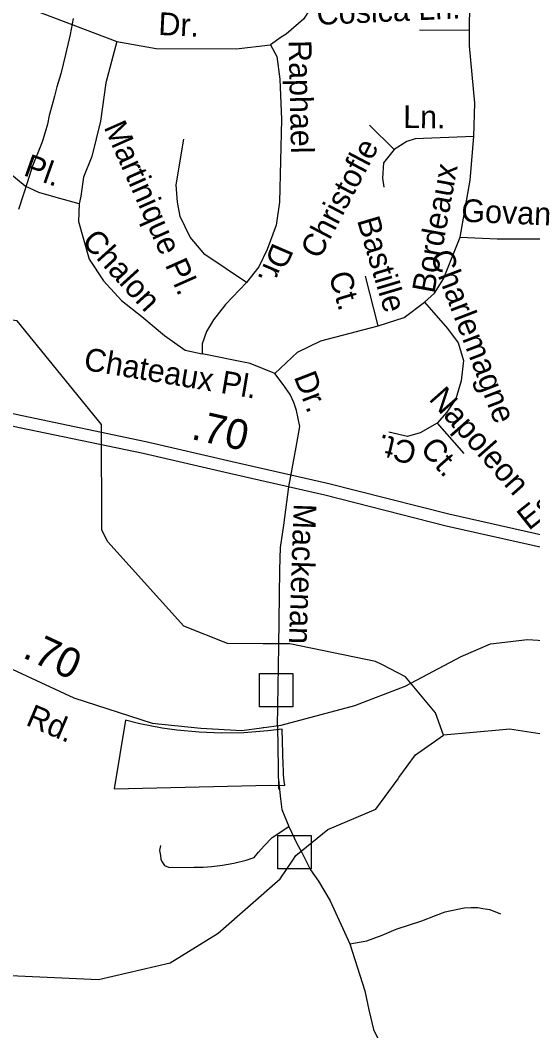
# Model space of a CAD drawing. Extents: x 2001466 to 2224147, y 644118 to 847247.
# Drawn here: x 2055357 to 2057495, y 722594 to 726812 of the extents above; entities that cross this region are included whole.
import ezdxf

# ---------------------------------------------------------------- set-up
doc = ezdxf.new("R2010")
doc.units = 0
for name, color, linetype in [('Exist Boundary Political City Limit New Hole', 7, 'Continuous'), ('Exist Hydrographic Creek Single Shore', 7, 'Continuous'), ('Exist Hydrographic Misc Water Feature', 7, 'Continuous'), ('Exist Road Non-System Structure Non-Sys Other Attributed CELL', 7, 'Continuous'), ('Exist Road Non-System Type 51', 7, 'Continuous'), ('Exist Road Non-System Type 51 Label', 7, 'Continuous'), ('Exist Road Primary US Divided Attributed', 7, 'Continuous'), ('Exist Road Primary US Mileage Hundredths English Label', 7, 'Continuous'), ('Exist Road Secondary Mileage Hundredths English Label', 7, 'Continuous'), ('Exist Road Secondary Type 51 Attributed', 7, 'Continuous'), ('Exist Road Secondary Type 51 Label', 7, 'Continuous'), ('Map Preparation Boundary City Limit Buffer Line', 7, 'Continuous')]:
    doc.layers.add(name, color=color, linetype=linetype)

msp = doc.modelspace()

# ---------------------------------------------------------------- linework, layer by layer
at = {"layer": 'Exist Boundary Political City Limit New Hole'}
msp.add_lwpolyline([(2055796, 723889.8), (2055749.6, 723603.4), (2056399.4, 723619.1), (2056460.2, 723617.4), (2056458.1, 723635.2), (2056455.6, 723662), (2056454.6, 723683.9), (2056454.1, 723700.9), (2056449.4, 723853), (2056389.6, 723845.5), (2056290, 723837.9), (2056196.6, 723836.2), (2056103.2, 723839.9), (2056010.1, 723848.8), (2055948.5, 723857.6), (2055856.6, 723875.2), (2055796, 723889.8)], dxfattribs=at)
at = {"layer": 'Exist Hydrographic Creek Single Shore'}
for p, q in [((2057370.4, 723849.7), (2057122.9, 723828.2)), ((2056933, 723645.8), (2056936.5, 723650.5))]:
    msp.add_line(p, q, dxfattribs=at)
for points in [[(2055710, 724658.1), (2055697, 724684.1), (2055695.9, 725123.8), (2055345.1, 725557.5), (2055012.1, 725600.3), (2054945, 725641.1), (2054786.1, 725808.4), (2054719.1, 725963.9), (2054696, 725990.3)], [(2056370.9, 724209.6), (2056221.9, 724210.7), (2056039, 724283.4), (2055722, 724634.4), (2055710, 724658.1)], [(2056865.1, 724122.2), (2056838.9, 724135.8), (2056481.1, 724208.7), (2056370.9, 724209.6)], [(2057122.9, 723828.2), (2057089.1, 723920.7), (2056964, 724070.9), (2056865.1, 724122.2)], [(2056936.5, 723650.5), (2057006, 723745.3), (2057122.9, 723828.2)], [(2057704.2, 723804.9), (2057398.1, 723852.2), (2057370.4, 723849.7)], [(2056493.6, 723306.1), (2056506.9, 723325.7), (2056640, 723434.5), (2056839.9, 723519), (2056933, 723645.8)], [(2053670.6, 722874.7), (2053709, 722821.7), (2053850.9, 722756.5), (2054216.9, 722647.3), (2054376, 722690), (2054599.9, 722898.7), (2054808.1, 722897.7), (2055317, 722825), (2055683, 722807.7), (2055983, 722877), (2056182.9, 723000.9), (2056440.9, 723228.5), (2056493.6, 723306.1)]]:
    msp.add_lwpolyline(points, dxfattribs=at)
at = {"layer": 'Exist Hydrographic Misc Water Feature'}
msp.add_lwpolyline([(2055577.8, 726818.4), (2055565.9, 726752.1), (2055555.9, 726710.2), (2055546.5, 726668.2), (2055536.4, 726628.4), (2055526.4, 726588.1), (2055510.4, 726534.1), (2055500.5, 726494.3), (2055490.5, 726458.1), (2055478.6, 726414), (2055470.8, 726378.3), (2055460.9, 726344.1), (2055450.9, 726312), (2055446.8, 726300), (2055407.2, 726200.1), (2055387.1, 726137.9), (2055369.3, 726082.1), (2055349.4, 726021.9)], dxfattribs=at)
at = {"layer": 'Exist Road Non-System Structure Non-Sys Other Attributed CELL'}
for points in [[(2056355.6, 724085.7), (2056494.6, 724085.7), (2056494.6, 723946.7), (2056355.6, 723946.7)], [(2056431.1, 723408.9), (2056570, 723408.9), (2056570, 723269.8), (2056431.1, 723269.8)]]:
    msp.add_lwpolyline(points, close=True, dxfattribs=at)
at = {"layer": 'Exist Road Non-System Type 51'}
for p, q in [((2055404.3, 726857.7), (2055760.4, 726722.7)), ((2057230.2, 726768.3), (2057022.2, 726770.5)), ((2056849.7, 725536.2), (2056796.6, 725743.6)), ((2057095.6, 725130.5), (2057207.7, 725003.3)), ((2056430, 723865.5), (2056434.5, 723602.1)), ((2056373, 723859.7), (2056373, 723861.3)), ((2056433.8, 723641.9), (2056442.2, 723562))]:
    msp.add_line(p, q, dxfattribs=at)
for points in [[(2057230.2, 726768.3), (2057232.4, 726881), (2057281, 727149), (2057250.1, 727226.5)], [(2056671.4, 727084), (2056629.3, 726975.5), (2056591.7, 726898), (2056538.6, 726816.1), (2056465.6, 726754.1), (2056445.7, 726740.9), (2056400.6, 726709.4)], [(2057248.8, 726326.8), (2057252.6, 726465.2), (2057230.2, 726704.5), (2057230.2, 726768.3)], [(2055760.4, 726722.7), (2055714, 726550), (2055691.8, 726391.1), (2055656.4, 726242.8), (2055621, 726156.5), (2055610, 726076.8), (2055603.4, 726045.8)], [(2055760.4, 726722.7), (2055924.1, 726693.9), (2056258.1, 726691.7), (2056400.6, 726709.4)], [(2056400.6, 726709.4), (2056427.1, 726660.7), (2056440.4, 726565.5), (2056447.1, 726397.3), (2056438.2, 726052), (2056424.9, 725956.8), (2056387.3, 725855), (2056351.9, 725781.9), (2056300.2, 725717.7)], [(2055603.4, 726045.8), (2055497.2, 726075), (2055435.2, 726092.7), (2055377.2, 726118.7), (2055282.6, 726199), (2055205.3, 726305.6), (2055141.7, 726402.8), (2055063.2, 726488.8), (2054957.4, 726570.9), (2054891, 726595.2)], [(2056916, 726272), (2056814.3, 726373.8)], [(2056300.2, 725717.7), (2056127.6, 725834.6), (2056065.7, 725905.9), (2056023.7, 725992.2), (2056012.6, 726052), (2056008.2, 726124.6), (2056039.1, 726315)], [(2057248.8, 726326.8), (2057004.5, 726316.3), (2056969.1, 726305.2), (2056916, 726272), (2056871.8, 726216.7), (2056867.4, 726152.5), (2056874, 726114.8)], [(2057191.7, 725906.6), (2057233.9, 726143.7), (2057248.8, 726326.8)], [(2055603.4, 726045.8), (2055599.6, 725971), (2055644.5, 725814), (2055704.3, 725724.3), (2055779, 725642), (2055865, 725574.7), (2055958.4, 725496.2), (2056044.5, 725434.8), (2056116.6, 725418.9)], [(2057043.3, 725635.2), (2057084.4, 725672.6), (2057121.8, 725732.4), (2057191.7, 725906.6)], [(2057191.7, 725906.6), (2057346.1, 725899.2), (2057708, 725899.2)], [(2056300.2, 725717.7), (2056213.9, 725624.8), (2056163, 725560.6), (2056134.3, 725511.9), (2056116.6, 725460.9), (2056116.6, 725418.9)], [(2056849.7, 725536.2), (2056958.1, 725571.6), (2057043.3, 725635.2)], [(2057043.3, 725635.2), (2057139.5, 725524.7), (2057183.7, 725464.9), (2057205.8, 725391.9), (2057196.5, 725306.2), (2057174.1, 725231.4), (2057136.7, 725175.3), (2057095.6, 725130.5)], [(2056418.3, 725337.4), (2056513.4, 725426), (2056610.8, 725474.2), (2056849.7, 725536.2)], [(2056418.3, 725337.4), (2056316.5, 725379.5), (2056116.6, 725418.9)], [(2056476.7, 724863.7), (2056507.7, 725029.7), (2056523.2, 725116.1), (2056509.9, 725182.5), (2056497.9, 725216.6), (2056482.5, 725249.8), (2056453.7, 725290.9), (2056418.3, 725337.4)], [(2057095.6, 725130.5), (2057024.6, 725089.3), (2056972.3, 725074.4), (2056893.8, 725093.1)], [(2056430, 723865.5), (2056436, 724199.2), (2056440.4, 724518), (2056442.6, 724610.9), (2056455.9, 724703.9), (2056476.7, 724863.7)], [(2056442.2, 723562), (2056448.5, 723517.9), (2056477.5, 723447.2)], [(2055941.8, 723367.3), (2055937.6, 723346.3), (2055941.8, 723325.3), (2055943.9, 723310.6), (2055948.1, 723300.1), (2055958.6, 723283.2), (2055975.4, 723276.9), (2056011.2, 723274.8), (2056082.6, 723276.9), (2056120.4, 723276.9), (2056156.1, 723279), (2056200.2, 723285.4), (2056248.5, 723293.8), (2056299, 723306.4), (2056332.6, 723316.9), (2056351.5, 723340), (2056374.6, 723365.2), (2056408.2, 723401), (2056477.5, 723447.2)], [(2056477.5, 723447.2), (2056511.1, 723375.7), (2056532.2, 723337.9)], [(2056532.2, 723337.9), (2056567.9, 723266.4), (2056601.5, 723218.1), (2056649.8, 723136.1), (2056731.7, 722957.4)], [(2056731.7, 722957.4), (2056803.2, 722970), (2056866.2, 722993.1), (2056925, 723018.4), (2057031.9, 723052.4), (2057088.9, 723075.1), (2057128.8, 723089.8), (2057175, 723100.4), (2057208.6, 723106.7), (2057237.7, 723108.7), (2057265.3, 723108.8), (2057286.3, 723104.6), (2057315.7, 723100.4), (2057359.9, 723081.4)], [(2056731.7, 722957.4), (2056794.7, 722760.6), (2056811.6, 722680.8), (2056830.5, 722598.8), (2056870.4, 722516.8), (2056910.3, 722453.7), (2056952.3, 722409.6), (2057002.7, 722363.3), (2057046.8, 722333.9), (2057088.9, 722294), (2057139.3, 722254), (2057172.9, 722207.8), (2057222.4, 722126.9), (2057260, 721959.8), (2057250.6, 721758.8), (2057239.3, 721653.7), (2057252.5, 721458.3)]]:
    msp.add_lwpolyline(points, dxfattribs=at)
at = {"layer": 'Exist Road Primary US Divided Attributed'}
for points in [[(2057951.1, 724548.8), (2057630.4, 724640.2), (2057144.3, 724749.7), (2056639, 724878.5), (2056241.3, 724968.8), (2055880.6, 725052.6), (2055364.8, 725160.5), (2054999.8, 725240.9), (2054460, 725369.7), (2054136.7, 725440.6), (2053794.9, 725525.9), (2053419.7, 725612.9), (2053166.2, 725670.9)], [(2053155.2, 725622.9), (2053408.6, 725564.9), (2053783.3, 725478), (2054125.4, 725392.6), (2054449, 725321.8), (2054988.8, 725192.9), (2055354.4, 725112.4), (2055870, 725004.5), (2056230.3, 724920.8), (2056627.5, 724830.7), (2057132.8, 724701.9), (2057618.6, 724592.4), (2057938.9, 724506)]]:
    msp.add_lwpolyline(points, dxfattribs=at)
at = {"layer": 'Exist Road Secondary Type 51 Attributed'}
msp.add_lwpolyline([(2055284.5, 724121.3), (2055581.4, 723983.2), (2055908, 723877.7), (2056110.8, 723856.8), (2056281.4, 723847.1), (2056445.5, 723869.7), (2056752.9, 723951.8), (2056962, 724032.3), (2057195.4, 724155.5), (2057317.7, 724208.6), (2057472.1, 724226.4), (2057629.8, 724216.7), (2057728, 724195.8), (2057822.9, 724164.9)], dxfattribs=at)
at = {"layer": 'Map Preparation Boundary City Limit Buffer Line'}
msp.add_lwpolyline([(2055796, 723889.8), (2055749.6, 723603.4), (2056399.4, 723619.1), (2056460.2, 723617.4), (2056458.1, 723635.2), (2056455.6, 723662), (2056454.6, 723683.9), (2056454.1, 723700.9), (2056449.4, 723853), (2056389.6, 723845.5), (2056290, 723837.9), (2056196.6, 723836.2), (2056103.2, 723839.9), (2056010.1, 723848.8), (2055948.5, 723857.6), (2055856.6, 723875.2), (2055796, 723889.8)], dxfattribs=at)

# ---------------------------------------------------------------- texts
at = {"layer": 'Exist Road Non-System Type 51 Label'}
for s, rotation, p in [('Cosica Ln.', 2.6642, (2056595.3, 726791.8)), ('Dr.', 357.2067, (2055931.7, 726750.6)), ('Raphael', 271.245, (2056476.4, 726727.7)), ('Ln.', 359.3206, (2056953.7, 726362.2)), ('Martinique Pl.', 293.9565, (2055704.4, 726365.6)), ('Christofle', 62.2477, (2056605.2, 725810.2)), ('Pl.', 340.4117, (2055366.6, 726165.7)), ('Bordeaux', 79.614, (2057083.8, 725668.5)), ('Govan', 357.5593, (2057195.4, 725971)), ('Bastille', 286.6028, (2056760.9, 725976.8)), ('Chalon', 312.266, (2055609.5, 725886)), ('Dr.', 246.7717, (2056411.8, 725887.9)), ('Charlemagne', 291.0328, (2057064.9, 725832.5)), ('Ct.', 286.6028, (2056642.5, 725748.3)), ('Chateaux Pl.', 350.4132, (2055618.3, 725353.1)), ('Dr.', 291.2453, (2056497, 725323.7)), ('Napoleon', 311.4164, (2057057.7, 725229.1)), ('Ct.', 166.6038, (2057016.8, 725047.6)), ('Ct.', 311.4164, (2057021, 725020.1)), ('Esk Ct.', 38.6717, (2057478, 724679.6)), ('Mackenan', 268.0903, (2056497.5, 724795.2))]:
    msp.add_text(s, height=95, rotation=rotation, dxfattribs=at).set_placement(p)
at = {"layer": 'Exist Road Primary US Mileage Hundredths English Label'}
msp.add_text('.70', height=125, rotation=347.2172, dxfattribs=at).set_placement((2056066.1, 725064.7))
at = {"layer": 'Exist Road Secondary Mileage Hundredths English Label'}
msp.add_text('.70', height=125, rotation=335.0566, dxfattribs=at).set_placement((2055362.4, 724154))
at = {"layer": 'Exist Road Secondary Type 51 Label'}
msp.add_text('Rd.', height=95, rotation=337.0557, dxfattribs=at).set_placement((2055376.1, 723871.8))

doc.saveas('drawing.dxf')
